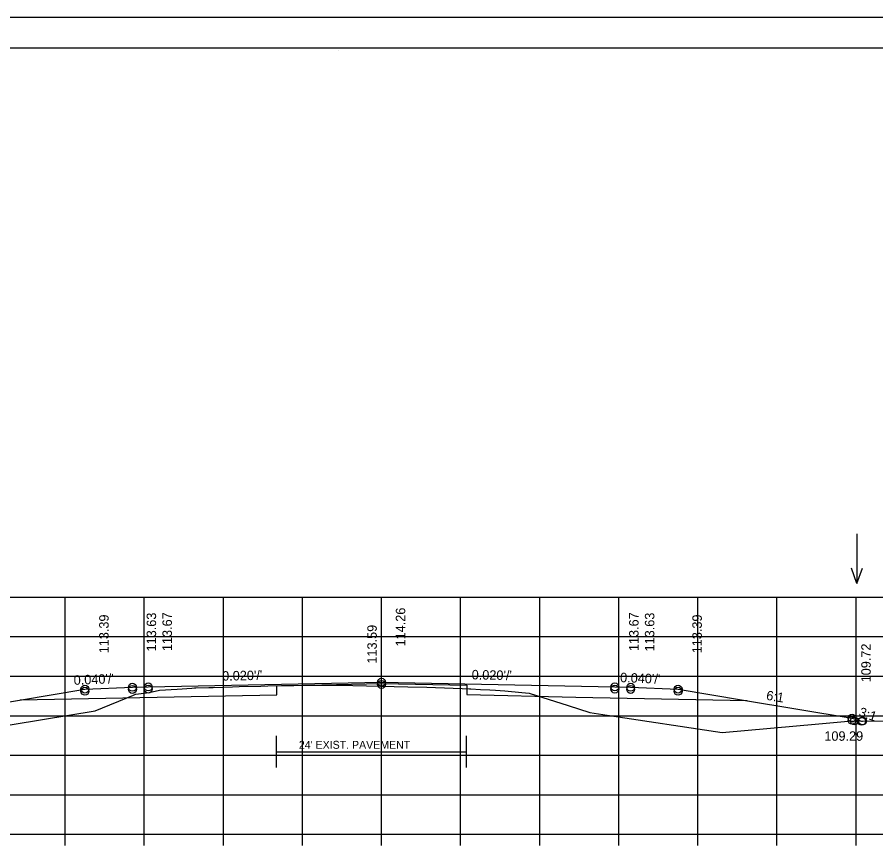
# Model space of a CAD drawing. Extents: x 1175611 to 1176402, y -433344 to -416213.
# Drawn here: x 1175734.9 to 1175843.5, y -422568.7 to -422463.3 of the extents above; entities that cross this region are included whole.
import ezdxf

# ---------------------------------------------------------------- set-up
doc = ezdxf.new("R2010")
doc.units = 0
for name, color, linetype in [('R_Alt Surface', 7, 'Continuous'), ('R_Axis', 7, 'Continuous'), ('R_Border', 7, 'Continuous'), ('R_Exist Surface', 7, 'Continuous'), ('R_Fin Surface', 7, 'Continuous'), ('R_Grid', 7, 'Continuous'), ('R_No Plot', 7, 'Continuous'), ('R_Water Annot', 7, 'Continuous'), ('R_Xsect Elev', 7, 'Continuous'), ('R_Xsect Slope', 7, 'Continuous')]:
    doc.layers.add(name, color=color, linetype=linetype)

msp = doc.modelspace()

# ---------------------------------------------------------------- linework, layer by layer
at = {"layer": 'R_Alt Surface'}
msp.add_line((1175767.7, -422556.21), (1175791.7, -422556.21), dxfattribs=at)
for points in [[(1175735.29, -422549.65), (1175767.74, -422549), (1175767.74, -422547.85), (1175780.97, -422547.59), (1175791.74, -422547.8), (1175791.74, -422548.96), (1175805.54, -422549.31), (1175827.19, -422549.74)], [(1175767.7, -422558.21), (1175767.7, -422554.21)], [(1175791.7, -422558.21), (1175791.7, -422554.21)]]:
    msp.add_lwpolyline(points, dxfattribs=at)
at = {"layer": 'R_Axis'}
for p, q in [((1175640.97, -422566.65), (1175920.97, -422566.65)), ((1175740.97, -422568.05), (1175740.97, -422566.65)), ((1175750.97, -422568.05), (1175750.97, -422566.65)), ((1175760.97, -422568.05), (1175760.97, -422566.65)), ((1175770.97, -422568.05), (1175770.97, -422566.65)), ((1175780.97, -422568.05), (1175780.97, -422566.65)), ((1175790.97, -422568.05), (1175790.97, -422566.65)), ((1175800.97, -422568.05), (1175800.97, -422566.65)), ((1175810.97, -422568.05), (1175810.97, -422566.65)), ((1175820.97, -422568.05), (1175820.97, -422566.65)), ((1175830.97, -422568.05), (1175830.97, -422566.65)), ((1175840.97, -422568.05), (1175840.97, -422566.65))]:
    msp.add_line(p, q, dxfattribs=at)
at = {"layer": 'R_Border'}
for p, q in [((1175622.97, -422467.19), (1175939.15, -422467.19)), ((1175775.49, -422467.45), (1175775.49, -422467.45)), ((1175775.49, -422467.45), (1175775.49, -422467.45))]:
    msp.add_line(p, q, dxfattribs=at)
at = {"layer": 'R_Exist Surface'}
msp.add_lwpolyline([(1175731.15, -422553.26), (1175744.76, -422551.03), (1175749.61, -422549.03), (1175749.86, -422548.93), (1175749.91, -422548.93), (1175751.59, -422548.71), (1175752.91, -422548.43), (1175755.15, -422548.29), (1175756.98, -422548.16), (1175757.33, -422548.14), (1175757.48, -422548.13), (1175759.15, -422548.1), (1175759.68, -422548.09), (1175762.11, -422547.99), (1175762.98, -422547.96), (1175765.71, -422547.91), (1175766.58, -422547.89), (1175768.34, -422547.84), (1175768.76, -422547.84), (1175769.89, -422547.81), (1175770.9, -422547.8), (1175774.7, -422547.78), (1175775.61, -422547.79), (1175784.29, -422548), (1175786.68, -422548.06), (1175790.03, -422548.18), (1175791.18, -422548.22), (1175792.1, -422548.26), (1175792.26, -422548.27), (1175793.5, -422548.33), (1175794.67, -422548.39), (1175795.37, -422548.43), (1175796.56, -422548.52), (1175798.7, -422548.7), (1175799.64, -422548.78), (1175804.59, -422550.37), (1175807.3, -422551.25), (1175809.48, -422551.57), (1175824.04, -422553.77), (1175836.26, -422552.66), (1175839.96, -422552.33), (1175858.57, -422552.22)], dxfattribs=at)
at = {"layer": 'R_Fin Surface'}
msp.add_lwpolyline([(1175717.01, -422552.34), (1175718.66, -422552.89), (1175721.47, -422551.96), (1175735.2, -422549.67), (1175743.47, -422548.29), (1175749.47, -422548.05), (1175751.47, -422548.01), (1175780.97, -422547.42), (1175810.47, -422548.01), (1175812.47, -422548.05), (1175818.47, -422548.29), (1175826.75, -422549.67), (1175840.47, -422551.96), (1175841.67, -422552.36), (1175841.79, -422552.32)], dxfattribs=at)
at = {"layer": 'R_Grid'}
for p, q in [((1175640.97, -422536.65), (1175920.97, -422536.65)), ((1175740.97, -422566.65), (1175740.97, -422536.65)), ((1175750.97, -422566.65), (1175750.97, -422536.65)), ((1175760.97, -422566.65), (1175760.97, -422536.65)), ((1175770.97, -422566.65), (1175770.97, -422536.65)), ((1175780.97, -422566.65), (1175780.97, -422536.65)), ((1175790.97, -422566.65), (1175790.97, -422536.65)), ((1175800.97, -422566.65), (1175800.97, -422536.65)), ((1175810.97, -422566.65), (1175810.97, -422536.65)), ((1175820.97, -422566.65), (1175820.97, -422536.65)), ((1175830.97, -422566.65), (1175830.97, -422536.65)), ((1175840.97, -422566.65), (1175840.97, -422536.65)), ((1175640.97, -422541.65), (1175920.97, -422541.65)), ((1175640.97, -422546.65), (1175920.97, -422546.65)), ((1175640.97, -422551.65), (1175920.97, -422551.65)), ((1175640.97, -422556.65), (1175920.97, -422556.65)), ((1175640.97, -422561.65), (1175920.97, -422561.65)), ((1175640.97, -422566.65), (1175920.97, -422566.65))]:
    msp.add_line(p, q, dxfattribs=at)
at = {"layer": 'R_No Plot'}
msp.add_line((1175610.57, -422463.3), (1175943.91, -422463.3), dxfattribs=at)
msp.add_lwpolyline([(1175610.57, -422463.3), (1175943.91, -422463.3), (1175943.91, -422676.63), (1175610.57, -422676.63)], close=True, dxfattribs=at)
for centre in [(1175780.97, -422547.42), (1175780.97, -422547.69), (1175743.47, -422548.29), (1175743.47, -422548.56), (1175749.47, -422548.05), (1175749.47, -422548.32), (1175751.47, -422548.01), (1175751.47, -422548.28), (1175810.47, -422548.01), (1175810.47, -422548.28), (1175812.47, -422548.05), (1175812.47, -422548.32), (1175818.47, -422548.29), (1175818.47, -422548.56), (1175840.47, -422551.96), (1175840.47, -422552.23), (1175840.76, -422552.32), (1175841.67, -422552.36), (1175841.67, -422552.36), (1175841.67, -422552.36), (1175841.67, -422552.36), (1175841.79, -422552.32), (1175841.79, -422552.32)]:
    msp.add_circle(centre, 0.5, dxfattribs=at)
at = {"layer": 'R_Water Annot'}
for p, q in [((1175841.08, -422528.64), (1175841.08, -422534.93)), ((1175841.08, -422534.93), (1175840.38, -422533)), ((1175841.08, -422534.93), (1175841.78, -422533))]:
    msp.add_line(p, q, dxfattribs=at)

# ---------------------------------------------------------------- texts
at = {"layer": 'R_Alt Surface'}
msp.add_text("24' EXIST. PAVEMENT", height=1, dxfattribs=at).set_placement((1175770.52, -422555.83))
at = {"layer": 'R_Xsect Elev'}
for s, p in [('114.26', (1175783.97, -422542.89)), ('113.39', (1175746.47, -422543.76)), ('113.63', (1175752.47, -422543.52)), ('113.67', (1175754.47, -422543.48)), ('113.67', (1175813.47, -422543.48)), ('113.63', (1175815.47, -422543.52)), ('113.39', (1175821.47, -422543.76)), ('113.59', (1175780.37, -422545.06)), ('109.72', (1175842.83, -422547.43))]:
    msp.add_text(s, height=1.2, rotation=90, dxfattribs=at).set_placement(p)
msp.add_text('109.29', height=1.2, dxfattribs=at).set_placement((1175836.96, -422554.82))
at = {"layer": 'R_Xsect Slope'}
for s, rotation, p in [("0.020'/'", 1.1458, (1175760.83, -422547.22)), ("0.020'/'", 358.8542, (1175792.36, -422547.05)), ("0.040'/'", 357.7094, (1175811.12, -422547.4)), ("0.040'/'", 2.2906, (1175742.07, -422547.75)), ('6:1', 350.5377, (1175829.55, -422549.63)), ('3:1', 341.5651, (1175841.23, -422551.68))]:
    msp.add_text(s, height=1.2, rotation=rotation, dxfattribs=at).set_placement(p)

doc.saveas('drawing.dxf')
